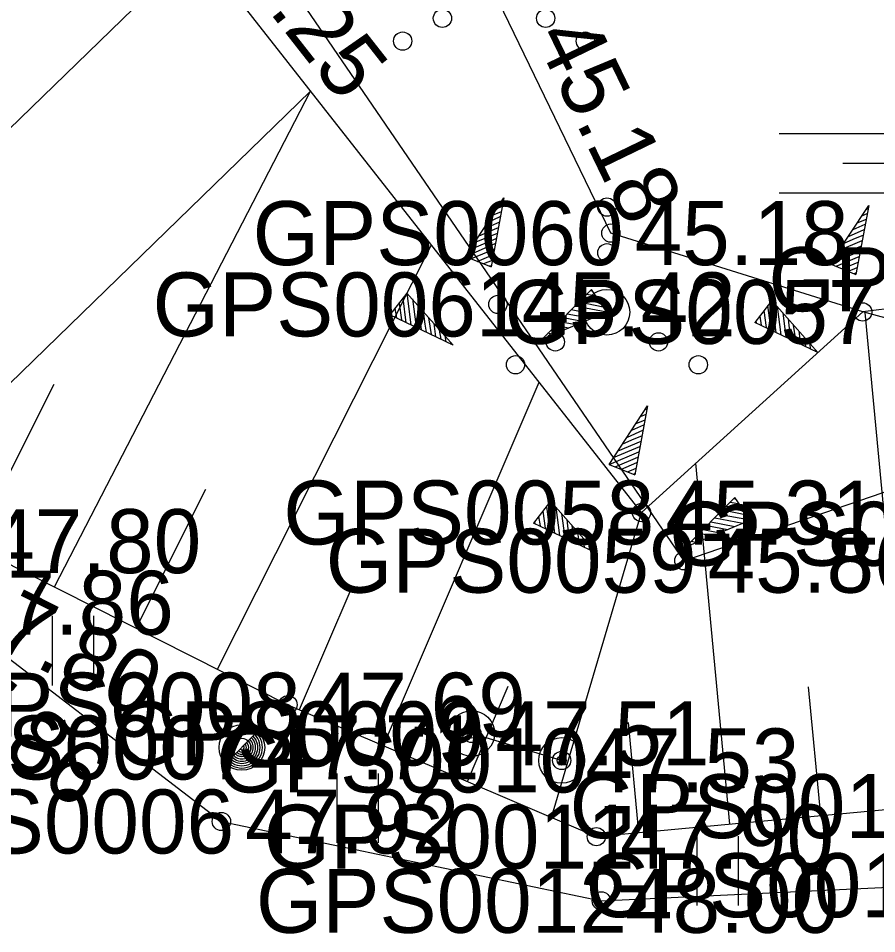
# Model space of a CAD drawing. Extents: x 551623 to 559850, y 6561220 to 6567135.
# Drawn here: x 555063.61 to 555073, y 6565630.77 to 6565640.79 of the extents above; entities that cross this region are included whole.
import ezdxf

# ---------------------------------------------------------------- set-up
doc = ezdxf.new("R2010")
doc.units = 0
for name, color, linetype in [('HALJASTUS', 7, 'Continuous'), ('KORGUS-EH2000', 7, 'Continuous'), ('LIIKLUS', 7, 'Continuous'), ('MOOTKORG-EH2000', 7, 'Continuous'), ('MOOTMPUNKT', 7, 'Continuous'), ('MOOTNR', 7, 'Continuous'), ('MOOTPIIR', 7, 'Continuous'), ('POST', 7, 'Continuous'), ('RELJEEF', 7, 'Continuous'), ('TEE', 7, 'Continuous'), ('VEEKOGU', 7, 'Continuous')]:
    doc.layers.add(name, color=color, linetype=linetype)

msp = doc.modelspace()

# ---------------------------------------------------------------- linework, layer by layer
at = {"layer": 'HALJASTUS'}
for p, q in [((555071.935, 6565639.526), (555073.94, 6565639.526)), ((555072.63, 6565639.201), (555074.63, 6565639.201)), ((555071.935, 6565638.876), (555073.94, 6565638.876)), ((555063.976, 6565634.247), (555063.976, 6565633.486)), ((555064.431, 6565634.247), (555064.431, 6565633.486)), ((555067.091, 6565632.524), (555067.091, 6565631.763)), ((555067.546, 6565632.524), (555067.546, 6565631.763)), ((555071.031, 6565631.839), (555071.031, 6565631.078)), ((555071.486, 6565631.839), (555071.486, 6565631.078))]:
    msp.add_line(p, q, dxfattribs=at)
msp.add_lwpolyline([(555055.505, 6565651.803), (555062.627, 6565646.926), (555070.89, 6565634.851), (555085.128, 6565639.729), (555086.548, 6565638.793), (555087.649, 6565638.791), (555086.883, 6565641.904), (555087.023, 6565643.49), (555093.202, 6565645.67), (555094.219, 6565648.275)], dxfattribs=at)
for centre, radius in [((555068.248, 6565640.786), 0.1), ((555069.378, 6565640.786), 0.1), ((555067.813, 6565640.536), 0.1), ((555069.813, 6565640.536), 0.1), ((555070.048, 6565638.72), 0.1), ((555070.048, 6565638.22), 0.1), ((555070.048, 6565637.57), 0.25), ((555069.483, 6565637.245), 0.1), ((555070.613, 6565637.245), 0.1), ((555069.048, 6565636.995), 0.1), ((555071.048, 6565636.995), 0.1)]:
    msp.add_circle(centre, radius, dxfattribs=at)
at = {"layer": 'KORGUS-EH2000'}
msp.add_circle((555070.091, 6565638.435), 0.1, dxfattribs=at)
at = {"layer": 'LIIKLUS'}
msp.add_line((555069.553, 6565632.666), (555068.569, 6565632.961), dxfattribs=at)
for centre, radius in [((555068.569, 6565632.961), 0.25), ((555068.569, 6565632.961), 0.05), ((555069.553, 6565632.666), 0.25), ((555069.553, 6565632.666), 0.05)]:
    msp.add_circle(centre, radius, dxfattribs=at)
at = {"layer": 'MOOTMPUNKT'}
for centre in [(555070.091, 6565638.435), (555068.855, 6565637.655), (555072.848, 6565637.573), (555070.427, 6565635.378), (555070.89, 6565634.851), (555066.558, 6565633.276), (555068.569, 6565632.961), (555066.053, 6565632.808), (555069.553, 6565632.666), (555065.829, 6565631.998), (555069.932, 6565631.832), (555069.987, 6565631.13)]:
    msp.add_circle(centre, 0.1, dxfattribs=at)
at = {"layer": 'MOOTPIIR'}
msp.add_lwpolyline([(555050.244, 6565639.614), (555053.358, 6565643.906), (555058.43, 6565638.637), (555062.706, 6565634.391), (555065.829, 6565631.998), (555069.987, 6565631.13), (555073.594, 6565631.301), (555077.505, 6565632.778), (555089.342, 6565637.222), (555090.377, 6565638.461), (555094.165, 6565645.802), (555095.317, 6565648.328), (555095.66, 6565648.918), (555092.332, 6565650.666), (555085.208, 6565648.465), (555080.589, 6565649.38), (555070.954, 6565650.337), (555063.92, 6565649.728), (555057.142, 6565653.162), (555057.121, 6565656.605), (555043.846, 6565668.219)], dxfattribs=at)
at = {"layer": 'POST'}
msp.add_line((555065.876, 6565632.631), (555066.229, 6565632.985), dxfattribs=at)
msp.add_circle((555066.053, 6565632.808), 0.25, dxfattribs=at)
for radius, start, end in [(0.225, 224.8541, 45.0356), (0.2, 224.8427, 45.047), (0.175, 224.8281, 45.0616), (0.15, 224.8087, 45.081), (0.125, 224.7814, 45.1083), (0.1, 224.7406, 45.1491), (0.075, 224.6725, 45.2172), (0.05, 224.5363, 45.3534), (0.025, 224.1278, 45.7619)]:
    msp.add_arc((555066.053, 6565632.808), radius, start, end, dxfattribs=at)
at = {"layer": 'RELJEEF'}
for p, q in [((555060.996, 6565637.135), (555065.564, 6565641.571)), ((555062.389, 6565635.7), (555066.806, 6565639.99)), ((555064.002, 6565634.564), (555066.806, 6565639.99)), ((555068.5, 6565638.181), (555068.921, 6565638.821)), ((555068.921, 6565638.821), (555068.78, 6565638.066)), ((555068.895, 6565638.781), (555068.916, 6565638.791)), ((555068.796, 6565638.631), (555068.895, 6565638.671)), ((555068.845, 6565638.706), (555068.905, 6565638.731)), ((555072.493, 6565638.099), (555072.913, 6565638.739)), ((555072.913, 6565638.739), (555072.773, 6565637.984)), ((555072.838, 6565638.624), (555072.898, 6565638.649)), ((555072.889, 6565638.699), (555072.908, 6565638.709)), ((555068.701, 6565638.481), (555068.87, 6565638.556)), ((555068.75, 6565638.556), (555068.88, 6565638.616)), ((555072.788, 6565638.549), (555072.889, 6565638.589)), ((555068.65, 6565638.406), (555068.775, 6565638.461)), ((555068.775, 6565638.461), (555068.86, 6565638.496)), ((555072.693, 6565638.399), (555072.863, 6565638.474)), ((555072.743, 6565638.474), (555072.873, 6565638.534)), ((555068.551, 6565638.256), (555068.835, 6565638.376)), ((555068.6, 6565638.331), (555068.85, 6565638.436)), ((555072.593, 6565638.249), (555072.843, 6565638.354)), ((555072.644, 6565638.324), (555072.769, 6565638.379)), ((555072.769, 6565638.379), (555072.853, 6565638.414)), ((555065.788, 6565633.664), (555068.127, 6565638.307)), ((555068.5, 6565638.181), (555068.826, 6565638.321)), ((555068.566, 6565638.156), (555068.816, 6565638.261)), ((555072.543, 6565638.174), (555072.828, 6565638.294)), ((555068.5, 6565638.181), (555068.78, 6565638.066)), ((555068.5, 6565638.181), (555068.5, 6565638.181)), ((555068.63, 6565638.126), (555068.806, 6565638.201)), ((555072.493, 6565638.099), (555072.818, 6565638.239)), ((555072.558, 6565638.074), (555072.808, 6565638.179)), ((555068.701, 6565638.101), (555068.796, 6565638.141)), ((555068.765, 6565638.076), (555068.78, 6565638.081)), ((555072.493, 6565638.099), (555072.773, 6565637.984)), ((555072.493, 6565638.099), (555072.493, 6565638.099)), ((555072.623, 6565638.044), (555072.798, 6565638.119)), ((555072.693, 6565638.019), (555072.788, 6565638.059)), ((555072.758, 6565637.994), (555072.773, 6565637.999)), ((555067.859, 6565637.78), (555067.674, 6565637.54)), ((555067.859, 6565637.78), (555068.364, 6565637.21)), ((555067.859, 6565637.78), (555067.904, 6565637.43)), ((555067.859, 6565637.78), (555067.859, 6565637.78)), ((555069.338, 6565637.275), (555069.878, 6565637.82)), ((555069.928, 6565637.745), (555069.828, 6565637.765)), ((555069.888, 6565637.805), (555069.868, 6565637.805)), ((555070.048, 6565637.57), (555069.878, 6565637.82)), ((555067.774, 6565637.67), (555067.799, 6565637.485)), ((555067.814, 6565637.725), (555067.849, 6565637.455)), ((555067.919, 6565637.715), (555067.959, 6565637.405)), ((555067.979, 6565637.645), (555068.014, 6565637.38)), ((555070.008, 6565637.625), (555069.743, 6565637.68)), ((555069.968, 6565637.685), (555069.783, 6565637.72)), ((555071.852, 6565637.698), (555071.667, 6565637.458)), ((555071.807, 6565637.643), (555071.842, 6565637.373)), ((555071.852, 6565637.698), (555072.357, 6565637.128)), ((555071.852, 6565637.698), (555071.897, 6565637.348)), ((555071.852, 6565637.698), (555071.852, 6565637.698)), ((555067.684, 6565637.555), (555067.689, 6565637.535)), ((555067.729, 6565637.61), (555067.744, 6565637.51)), ((555068.039, 6565637.58), (555068.054, 6565637.44)), ((555070.048, 6565637.57), (555069.338, 6565637.275)), ((555069.878, 6565637.5), (555069.613, 6565637.55)), ((555069.963, 6565637.535), (555069.658, 6565637.595)), ((555070.048, 6565637.57), (555069.698, 6565637.635)), ((555070.048, 6565637.57), (555070.048, 6565637.57)), ((555071.767, 6565637.588), (555071.792, 6565637.403)), ((555071.912, 6565637.633), (555071.952, 6565637.323)), ((555071.972, 6565637.563), (555072.007, 6565637.298)), ((555073.384, 6565632.157), (555072.875, 6565637.566)), ((555068.364, 6565637.21), (555067.674, 6565637.54)), ((555068.094, 6565637.51), (555068.124, 6565637.325)), ((555068.154, 6565637.445), (555068.174, 6565637.3)), ((555069.713, 6565637.43), (555069.528, 6565637.465)), ((555069.663, 6565637.49), (555069.573, 6565637.51)), ((555069.798, 6565637.465), (555069.663, 6565637.49)), ((555072.357, 6565637.128), (555071.667, 6565637.458)), ((555071.677, 6565637.473), (555071.682, 6565637.453)), ((555071.722, 6565637.528), (555071.737, 6565637.428)), ((555072.032, 6565637.498), (555072.047, 6565637.358)), ((555068.054, 6565637.44), (555068.069, 6565637.35)), ((555068.214, 6565637.375), (555068.229, 6565637.275)), ((555069.548, 6565637.36), (555069.443, 6565637.38)), ((555069.628, 6565637.395), (555069.488, 6565637.425)), ((555072.047, 6565637.358), (555072.062, 6565637.268)), ((555072.087, 6565637.428), (555072.117, 6565637.243)), ((555072.147, 6565637.363), (555072.167, 6565637.218)), ((555068.274, 6565637.31), (555068.284, 6565637.245)), ((555069.378, 6565637.29), (555069.363, 6565637.295)), ((555069.463, 6565637.325), (555069.403, 6565637.34)), ((555072.207, 6565637.293), (555072.222, 6565637.193)), ((555068.334, 6565637.24), (555068.339, 6565637.22)), ((555072.267, 6565637.228), (555072.277, 6565637.163)), ((555072.327, 6565637.158), (555072.332, 6565637.138)), ((555063.109, 6565635.014), (555064, 6565636.784)), ((555067.604, 6565632.828), (555069.307, 6565636.805)), ((555070.072, 6565635.904), (555070.492, 6565636.544)), ((555070.492, 6565636.544), (555070.352, 6565635.789)), ((555070.417, 6565636.429), (555070.477, 6565636.454)), ((555070.467, 6565636.504), (555070.487, 6565636.514)), ((555070.367, 6565636.354), (555070.467, 6565636.394)), ((555070.272, 6565636.204), (555070.442, 6565636.279)), ((555070.322, 6565636.279), (555070.452, 6565636.339)), ((555070.172, 6565636.054), (555070.422, 6565636.159)), ((555070.222, 6565636.129), (555070.347, 6565636.184)), ((555070.347, 6565636.184), (555070.432, 6565636.219)), ((555070.072, 6565635.904), (555070.397, 6565636.044)), ((555070.122, 6565635.979), (555070.407, 6565636.099)), ((555070.137, 6565635.879), (555070.387, 6565635.984)), ((555070.072, 6565635.904), (555070.352, 6565635.789)), ((555070.072, 6565635.904), (555070.072, 6565635.904)), ((555070.202, 6565635.849), (555070.377, 6565635.924)), ((555070.272, 6565635.824), (555070.367, 6565635.864)), ((555071.393, 6565631.969), (555071.022, 6565635.917)), ((555070.337, 6565635.799), (555070.352, 6565635.804)), ((555064.895, 6565634.114), (555065.66, 6565635.633)), ((555070.91, 6565634.998), (555071.45, 6565635.543)), ((555071.62, 6565635.293), (555071.45, 6565635.543)), ((555069.431, 6565635.503), (555069.246, 6565635.263)), ((555069.386, 6565635.448), (555069.421, 6565635.178)), ((555069.431, 6565635.503), (555069.936, 6565634.933)), ((555069.431, 6565635.503), (555069.476, 6565635.153)), ((555069.431, 6565635.503), (555069.431, 6565635.503)), ((555071.54, 6565635.408), (555071.355, 6565635.443)), ((555071.5, 6565635.468), (555071.4, 6565635.488)), ((555071.46, 6565635.528), (555071.44, 6565635.528)), ((555069.346, 6565635.393), (555069.371, 6565635.208)), ((555069.443, 6565632.041), (555070.427, 6565635.378)), ((555069.491, 6565635.438), (555069.531, 6565635.128)), ((555069.551, 6565635.368), (555069.586, 6565635.103)), ((555071.62, 6565635.293), (555071.27, 6565635.358)), ((555071.58, 6565635.348), (555071.315, 6565635.403)), ((555069.936, 6565634.933), (555069.246, 6565635.263)), ((555069.256, 6565635.278), (555069.261, 6565635.258)), ((555069.301, 6565635.333), (555069.316, 6565635.233)), ((555069.611, 6565635.303), (555069.626, 6565635.163)), ((555071.62, 6565635.293), (555070.91, 6565634.998)), ((555071.45, 6565635.223), (555071.185, 6565635.273)), ((555071.535, 6565635.258), (555071.23, 6565635.318)), ((555071.62, 6565635.293), (555071.62, 6565635.293)), ((555069.626, 6565635.163), (555069.641, 6565635.073)), ((555069.666, 6565635.233), (555069.696, 6565635.048)), ((555069.726, 6565635.168), (555069.746, 6565635.023)), ((555071.2, 6565635.118), (555071.06, 6565635.148)), ((555071.285, 6565635.153), (555071.1, 6565635.188)), ((555071.235, 6565635.213), (555071.145, 6565635.233)), ((555071.37, 6565635.188), (555071.235, 6565635.213)), ((555069.786, 6565635.098), (555069.801, 6565634.998)), ((555071.035, 6565635.048), (555070.975, 6565635.063)), ((555071.12, 6565635.083), (555071.015, 6565635.103)), ((555069.846, 6565635.033), (555069.856, 6565634.968)), ((555069.906, 6565634.963), (555069.911, 6565634.943)), ((555070.95, 6565635.013), (555070.935, 6565635.018)), ((555066.685, 6565633.222), (555067.26, 6565634.566)), ((555068.523, 6565632.435), (555068.969, 6565633.477)), ((555072.389, 6565632.063), (555072.256, 6565633.471)), ((555070.398, 6565631.876), (555070.284, 6565633.082))]:
    msp.add_line(p, q, dxfattribs=at)
for points in [[(555033.894, 6565670.212), (555034.614, 6565663.057), (555035.301, 6565660.376), (555036.779, 6565657.701), (555046.65, 6565650.974), (555053.976, 6565644.662), (555059.218, 6565638.966), (555063.006, 6565635.065), (555066.558, 6565633.276), (555069.932, 6565631.832), (555073.49, 6565632.167), (555077.147, 6565633.608), (555087.05, 6565637.366), (555088.79, 6565638.512), (555093.706, 6565645.854), (555094.519, 6565648.167)], [(555094.519, 6565648.167), (555091.768, 6565644.364), (555088.888, 6565641.514), (555084.532, 6565638.225), (555081.733, 6565636.397), (555078.271, 6565636.1), (555072.848, 6565637.573), (555070.427, 6565635.378), (555065.399, 6565641.782), (555058.433, 6565645.588), (555055.507, 6565651.786), (555048.138, 6565656.889), (555042.979, 6565656.577), (555037.014, 6565660.866), (555035.735, 6565662.759), (555033.894, 6565670.212)]]:
    msp.add_lwpolyline(points, dxfattribs=at)
at = {"layer": 'TEE'}
msp.add_lwpolyline([(555020.473, 6565663.799), (555033.164, 6565657.977), (555034.731, 6565658.02), (555036.161, 6565657.119), (555036.314, 6565656.164), (555045.718, 6565650.093), (555053.358, 6565643.906), (555058.43, 6565638.637), (555062.706, 6565634.391), (555065.829, 6565631.998), (555069.987, 6565631.13), (555073.594, 6565631.301), (555077.505, 6565632.778), (555087.215, 6565636.533), (555089.342, 6565637.222), (555090.377, 6565638.461), (555094.165, 6565645.802), (555095.317, 6565648.328), (555095.882, 6565650.082)], dxfattribs=at)
at = {"layer": 'VEEKOGU'}
msp.add_lwpolyline([(555070.954, 6565650.337), (555071.15, 6565649.151), (555073.663, 6565648.239), (555078.067, 6565647.224), (555078.951, 6565645.668), (555079.768, 6565642.565), (555080.216, 6565640.558), (555078.022, 6565638.787), (555075.736, 6565637.93), (555072.848, 6565637.573), (555070.091, 6565638.435), (555068.475, 6565641.776), (555066.777, 6565642.987), (555067.861, 6565646.732), (555067.663, 6565647.792), (555067.472, 6565651.168)], dxfattribs=at)

# ---------------------------------------------------------------- texts
at = {"layer": 'KORGUS-EH2000'}
for s, rotation, p in [(' 45.25', 308.1396, (555065.536, 6565641.89)), (' 45.18', 295.8062, (555069.137, 6565640.821)), (' 47.80', 333.2661, (555062.613, 6565634.284)), (' 47.86', 322.5365, (555062.174, 6565633.697))]:
    msp.add_text(s, height=0.7, rotation=rotation, dxfattribs=at).set_placement(p)
at = {"layer": 'MOOTKORG-EH2000'}
for s, p in [(' 45.18', (555070.091, 6565638.085)), (' 45.42', (555068.855, 6565637.305)), (' 45.31', (555070.427, 6565635.028)), (' 47.80', (555063.006, 6565634.715)), (' 45.86', (555070.89, 6565634.501)), (' 47.86', (555062.706, 6565634.041)), (' 47.69', (555066.558, 6565632.926)), (' 47.51', (555068.569, 6565632.611)), (' 47.71', (555066.053, 6565632.458)), (' 47.53', (555069.553, 6565632.316)), (' 47.92', (555065.829, 6565631.648)), (' 47.90', (555069.932, 6565631.482)), (' 48.00', (555069.987, 6565630.78))]:
    msp.add_text(s, height=0.7, dxfattribs=at).set_placement(p)
at = {"layer": 'MOOTNR'}
for s, p in [('GPS0060 ', (555066.171, 6565638.085)), ('GPS0056 ', (555071.816, 6565637.58)), ('GPS0061 ', (555065.076, 6565637.305)), ('GPS0057 ', (555068.929, 6565637.223)), ('GPS0058 ', (555066.507, 6565635.028)), ('GPS0055 ', (555070.731, 6565634.796)), ('GPS0059 ', (555066.971, 6565634.501)), ('GPS0008 ', (555062.638, 6565632.926)), ('GPS0009 ', (555064.65, 6565632.611)), ('GPS0007 ', (555062.133, 6565632.458)), ('GPS0010 ', (555065.774, 6565632.316)), ('GPS0014 ', (555069.64, 6565631.816)), ('GPS0006 ', (555061.909, 6565631.648)), ('GPS0011 ', (555066.292, 6565631.482)), ('GPS0013 ', (555069.814, 6565630.951)), ('GPS0012 ', (555066.207, 6565630.78))]:
    msp.add_text(s, height=0.7, dxfattribs=at).set_placement(p)

doc.saveas('drawing.dxf')
